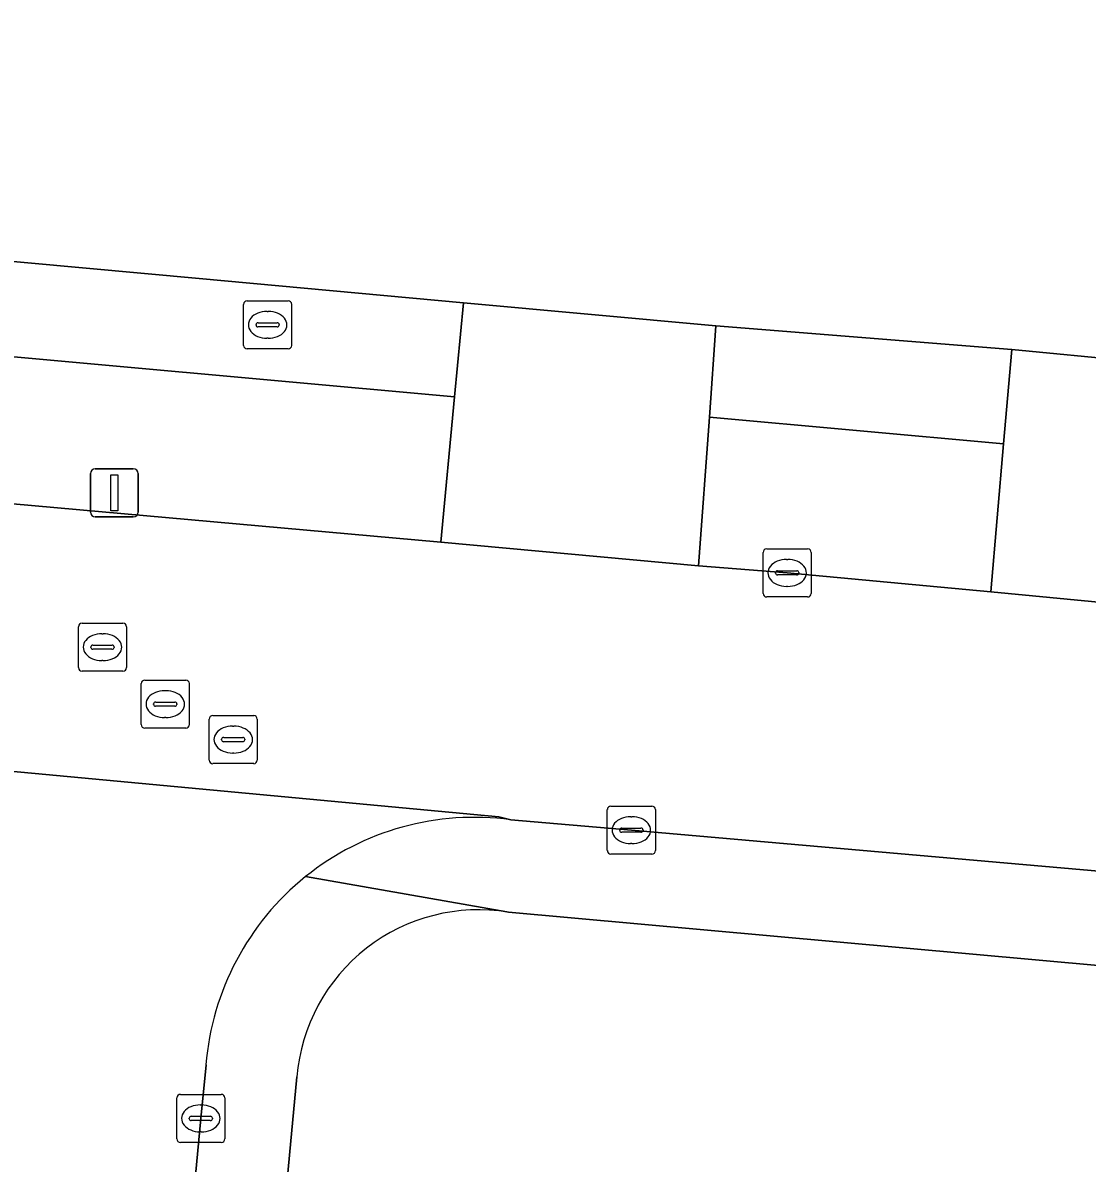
# Model space of a CAD drawing. Extents: x 162722 to 165104, y 384719 to 386284.
# Drawn here: x 163881.76 to 163903.91, y 385180.28 to 385204 of the extents above; entities that cross this region are included whole.
import ezdxf

# ---------------------------------------------------------------- set-up
doc = ezdxf.new("R2010")
doc.units = 0
for name, color, linetype in [('IMGEO_Brandkraan', 7, 'Continuous'), ('IMGEO_Erf', 7, 'Continuous'), ('IMGEO_Groenvoorziening', 7, 'Continuous'), ('IMGEO_Kolk', 7, 'Continuous'), ('IMGEO_Lichtmast', 7, 'Continuous'), ('IMGEO_Parkeervlak_open', 7, 'Continuous'), ('IMGEO_Rijbaan_lokaal_open', 7, 'Continuous'), ('IMGEO_Rioolput', 7, 'Continuous'), ('IMGEO_Voetpad_open', 7, 'Continuous')]:
    doc.layers.add(name, color=color, linetype=linetype)

msp = doc.modelspace()

# ---------------------------------------------------------------- linework, layer by layer
at = {"layer": 'IMGEO_Brandkraan'}
for p, q in [((163886.431, 385198.22), (163887.283, 385198.22)), ((163886.356, 385197.294), (163886.356, 385198.146)), ((163886.844, 385198), (163886.869, 385198)), ((163887.357, 385198.146), (163887.357, 385197.294)), ((163886.615, 385197.714), (163886.615, 385197.726)), ((163886.658, 385197.763), (163887.056, 385197.763)), ((163887.099, 385197.726), (163887.099, 385197.714)), ((163887.053, 385197.677), (163886.655, 385197.677)), ((163887.283, 385197.22), (163886.431, 385197.22)), ((163886.867, 385197.44), (163886.842, 385197.44))]:
    msp.add_line(p, q, dxfattribs=at)
for points in [[(163886.431, 385198.22), (163887.283, 385198.22)], [(163886.356, 385197.294), (163886.356, 385198.146)], [(163887.357, 385198.146), (163887.357, 385197.294)], [(163887.283, 385197.22), (163886.431, 385197.22)]]:
    msp.add_lwpolyline(points, dxfattribs=at)
for centre, radius, start, end in [((163886.433, 385198.144), 0.0765, 91.552, 178.448), ((163886.433, 385198.144), 0.0765, 91.552, 178.448), ((163887.281, 385198.144), 0.0765, 1.552, 88.448), ((163887.281, 385198.144), 0.0765, 1.552, 88.448), ((163886.655, 385197.723), 0.0403, 85.8775, 175.7526), ((163886.652, 385197.713), 0.0366, 178.938, 274.7102), ((163887.056, 385197.72), 0.043, 264.8664, 352.4533), ((163887.06, 385197.725), 0.0386, 1.7309, 96.639), ((163886.433, 385197.296), 0.0765, 181.552, 268.448), ((163886.433, 385197.296), 0.0765, 181.552, 268.448), ((163887.281, 385197.296), 0.0765, 271.552, 358.448), ((163887.281, 385197.296), 0.0765, 271.552, 358.448)]:
    msp.add_arc(centre, radius, start, end, dxfattribs=at)
for centre, major_axis, ratio, start_param, end_param in [((163886.843, 385197.72), (-0.387, 0.002), 0.722429, 4.712389, 7.853982), ((163886.868, 385197.72), (-0.39, 0.002), 0.717154, 1.570796, 4.712389)]:
    msp.add_ellipse(centre, major_axis=major_axis, ratio=ratio, start_param=start_param, end_param=end_param, dxfattribs=at)
at = {"layer": 'IMGEO_Erf'}
for points in [[(163821.884, 385204.463), (163848.039, 385202.074), (163853.334, 385201.617), (163885.433, 385198.683), (163890.93, 385198.181), (163896.183, 385197.702), (163902.342, 385197.205), (163904.794, 385196.97), (163906.369, 385196.829), (163910.133, 385241.022)], [(163943.594, 385180.886), (163935.769, 385181.571), (163930.724, 385182.023), (163925.145, 385182.505), (163920.708, 385182.9), (163891.867, 385185.503)], [(163887.467, 385182.077), (163886.089, 385167.412), (163885.6, 385162.073), (163883.691, 385140.51), (163883.387, 385137.136), (163882.068, 385122.686)]]:
    msp.add_lwpolyline(points, dxfattribs=at)
msp.add_arc((163891.244, 385181.764), 3.79, 80.5457, 175.2655, dxfattribs=at)
at = {"layer": 'IMGEO_Groenvoorziening'}
for points in [[(163890.745, 385196.225), (163853.199, 385199.628), (163852.89, 385196.531), (163856.865, 385196.167), (163876.28, 385194.467), (163890.46, 385193.202)], [(163901.905, 385192.167), (163902.171, 385195.245), (163896.052, 385195.8), (163895.821, 385192.706), (163897.669, 385192.56)]]:
    msp.add_lwpolyline(points, close=True, dxfattribs=at)
at = {"layer": 'IMGEO_Kolk'}
for p, q in [((163897.168, 385192.134), (163897.168, 385192.986)), ((163897.243, 385193.06), (163898.095, 385193.06)), ((163898.169, 385192.986), (163898.169, 385192.134)), ((163897.656, 385192.84), (163897.681, 385192.84)), ((163897.427, 385192.554), (163897.427, 385192.566)), ((163897.865, 385192.517), (163897.467, 385192.517)), ((163897.47, 385192.603), (163897.868, 385192.603)), ((163897.911, 385192.566), (163897.911, 385192.554)), ((163897.679, 385192.28), (163897.654, 385192.28)), ((163898.095, 385192.06), (163897.243, 385192.06)), ((163893.926, 385186.784), (163893.926, 385187.636)), ((163894.001, 385187.71), (163894.853, 385187.71)), ((163894.414, 385187.49), (163894.439, 385187.49)), ((163894.927, 385187.636), (163894.927, 385186.784)), ((163894.228, 385187.253), (163894.626, 385187.253)), ((163894.185, 385187.204), (163894.185, 385187.216)), ((163894.623, 385187.167), (163894.225, 385187.167)), ((163894.669, 385187.216), (163894.669, 385187.204)), ((163894.437, 385186.93), (163894.412, 385186.93)), ((163894.853, 385186.71), (163894.001, 385186.71)), ((163884.966, 385180.788), (163884.966, 385181.64)), ((163885.041, 385181.714), (163885.893, 385181.714)), ((163885.967, 385181.64), (163885.967, 385180.788)), ((163885.454, 385181.494), (163885.479, 385181.494)), ((163885.225, 385181.208), (163885.225, 385181.22)), ((163885.663, 385181.171), (163885.265, 385181.171)), ((163885.268, 385181.257), (163885.666, 385181.257)), ((163885.709, 385181.22), (163885.709, 385181.208)), ((163885.477, 385180.934), (163885.452, 385180.934)), ((163885.893, 385180.714), (163885.041, 385180.714))]:
    msp.add_line(p, q, dxfattribs=at)
for points in [[(163897.168, 385192.134), (163897.168, 385192.986)], [(163897.243, 385193.06), (163898.095, 385193.06)], [(163898.169, 385192.986), (163898.169, 385192.134)], [(163898.095, 385192.06), (163897.243, 385192.06)], [(163893.926, 385186.784), (163893.926, 385187.636)], [(163894.001, 385187.71), (163894.853, 385187.71)], [(163894.927, 385187.636), (163894.927, 385186.784)], [(163894.853, 385186.71), (163894.001, 385186.71)], [(163884.966, 385180.788), (163884.966, 385181.64)], [(163885.041, 385181.714), (163885.893, 385181.714)], [(163885.967, 385181.64), (163885.967, 385180.788)], [(163885.893, 385180.714), (163885.041, 385180.714)]]:
    msp.add_lwpolyline(points, dxfattribs=at)
for centre, radius, start, end in [((163897.245, 385192.984), 0.0765, 91.552, 178.448), ((163897.245, 385192.984), 0.0765, 91.552, 178.448), ((163898.093, 385192.984), 0.0765, 1.552, 88.448), ((163898.093, 385192.984), 0.0765, 1.552, 88.448), ((163897.467, 385192.563), 0.0403, 85.8775, 175.7526), ((163897.464, 385192.553), 0.0366, 178.938, 274.7102), ((163897.868, 385192.56), 0.043, 264.8664, 352.4533), ((163897.872, 385192.565), 0.0386, 1.7309, 96.639), ((163897.245, 385192.136), 0.0765, 181.552, 268.448), ((163897.245, 385192.136), 0.0765, 181.552, 268.448), ((163898.093, 385192.136), 0.0765, 271.552, 358.448), ((163898.093, 385192.136), 0.0765, 271.552, 358.448), ((163894.003, 385187.634), 0.0765, 91.552, 178.448), ((163894.003, 385187.634), 0.0765, 91.552, 178.448), ((163894.851, 385187.634), 0.0765, 1.552, 88.448), ((163894.851, 385187.634), 0.0765, 1.552, 88.448), ((163894.225, 385187.213), 0.0403, 85.8775, 175.7526), ((163894.63, 385187.215), 0.0386, 1.7309, 96.639), ((163894.222, 385187.203), 0.0366, 178.938, 274.7102), ((163894.626, 385187.21), 0.043, 264.8664, 352.4533), ((163894.003, 385186.786), 0.0765, 181.552, 268.448), ((163894.003, 385186.786), 0.0765, 181.552, 268.448), ((163894.851, 385186.786), 0.0765, 271.552, 358.448), ((163894.851, 385186.786), 0.0765, 271.552, 358.448), ((163885.043, 385181.638), 0.0765, 91.552, 178.448), ((163885.043, 385181.638), 0.0765, 91.552, 178.448), ((163885.891, 385181.638), 0.0765, 1.552, 88.448), ((163885.891, 385181.638), 0.0765, 1.552, 88.448), ((163885.265, 385181.217), 0.0403, 85.8775, 175.7526), ((163885.262, 385181.207), 0.0366, 178.938, 274.7102), ((163885.666, 385181.214), 0.043, 264.8664, 352.4533), ((163885.67, 385181.219), 0.0386, 1.7309, 96.639), ((163885.043, 385180.79), 0.0765, 181.552, 268.448), ((163885.043, 385180.79), 0.0765, 181.552, 268.448), ((163885.891, 385180.79), 0.0765, 271.552, 358.448), ((163885.891, 385180.79), 0.0765, 271.552, 358.448)]:
    msp.add_arc(centre, radius, start, end, dxfattribs=at)
for centre, major_axis, ratio, start_param, end_param in [((163897.655, 385192.56), (-0.387, 0.002), 0.722429, 4.712389, 7.853982), ((163897.68, 385192.56), (-0.39, 0.002), 0.717154, 1.570796, 4.712389), ((163894.413, 385187.21), (-0.387, 0.002), 0.722429, 4.712389, 7.853982), ((163894.438, 385187.21), (-0.39, 0.002), 0.717154, 1.570796, 4.712389), ((163885.453, 385181.214), (-0.387, 0.002), 0.722429, 4.712389, 7.853982), ((163885.478, 385181.214), (-0.39, 0.002), 0.717154, 1.570796, 4.712389)]:
    msp.add_ellipse(centre, major_axis=major_axis, ratio=ratio, start_param=start_param, end_param=end_param, dxfattribs=at)
at = {"layer": 'IMGEO_Lichtmast'}
for p, q in [((163883.171, 385193.826), (163883.171, 385194.626)), ((163883.171, 385194.626), (163883.171, 385193.826)), ((163883.271, 385194.726), (163884.061, 385194.726)), ((163884.061, 385194.726), (163883.271, 385194.726)), ((163884.161, 385194.626), (163884.161, 385193.826)), ((163884.161, 385193.826), (163884.161, 385194.626)), ((163884.061, 385193.726), (163883.271, 385193.726)), ((163883.271, 385193.726), (163884.061, 385193.726))]:
    msp.add_line(p, q, dxfattribs=at)
msp.add_lwpolyline([(163883.591, 385194.601), (163883.741, 385194.601), (163883.741, 385193.851), (163883.591, 385193.851), (163883.591, 385194.601)], dxfattribs=at)
for centre, start, end in [((163883.271, 385194.626), 90, 180), ((163883.271, 385194.626), 90, 180), ((163884.061, 385194.626), 0, 90), ((163884.061, 385194.626), 360, 90), ((163883.271, 385193.826), 180, 270), ((163883.271, 385193.826), 180, 270), ((163884.061, 385193.826), 270, 0), ((163884.061, 385193.826), 270, 0)]:
    msp.add_arc(centre, 0.1, start, end, dxfattribs=at)
at = {"layer": 'IMGEO_Parkeervlak_open'}
for points in [[(163916.522, 385185.239), (163909.369, 385185.902), (163894.427, 385187.21), (163891.915, 385187.424)], [(163887.648, 385186.243), (163891.837, 385185.511), (163891.867, 385185.503), (163920.708, 385182.9), (163920.884, 385184.835), (163916.522, 385185.239)], [(163891.867, 385185.503), (163891.837, 385185.511), (163887.648, 385186.243)], [(163885.575, 385182.33), (163885.467, 385181.214), (163884.19, 385167.579), (163886.089, 385167.412), (163887.467, 385182.077)]]:
    msp.add_lwpolyline(points, dxfattribs=at)
for centre, radius, start, end in [((163891.154, 385181.874), 5.602, 82.1925, 128.749), ((163891.154, 385181.88), 5.598, 128.7866, 175.3866), ((163891.244, 385181.764), 3.79, 80.5457, 175.2655)]:
    msp.add_arc(centre, radius, start, end, dxfattribs=at)
at = {"layer": 'IMGEO_Rijbaan_lokaal_open'}
for points in [[(163833.933, 385192.725), (163856.328, 385190.735), (163870.919, 385189.377), (163875.569, 385188.96), (163875.973, 385188.947), (163876.473, 385188.865), (163876.738, 385188.88), (163891.671, 385187.485), (163891.915, 385187.424), (163894.427, 385187.21), (163909.369, 385185.902), (163916.522, 385185.239), (163916.96, 385190.797), (163914.179, 385191.045), (163911.098, 385191.32), (163904.36, 385191.93), (163901.905, 385192.167), (163897.669, 385192.56), (163895.821, 385192.706), (163890.46, 385193.202), (163876.28, 385194.467), (163856.865, 385196.167), (163852.89, 385196.531), (163847.551, 385197.003)], [(163891.915, 385187.424), (163891.671, 385187.485), (163876.738, 385188.88), (163876.473, 385188.865)], [(163880.673, 385128.508), (163881.456, 385137.298), (163881.772, 385140.671), (163881.926, 385142.351), (163883.129, 385155.885), (163883.667, 385162.254), (163884.19, 385167.579), (163885.467, 385181.214), (163885.575, 385182.33)]]:
    msp.add_lwpolyline(points, dxfattribs=at)
for centre, radius, start, end in [((163891.154, 385181.874), 5.602, 82.1925, 128.749), ((163891.154, 385181.88), 5.598, 128.7866, 175.3866)]:
    msp.add_arc(centre, radius, start, end, dxfattribs=at)
at = {"layer": 'IMGEO_Rioolput'}
for p, q in [((163882.994, 385191.516), (163883.846, 385191.516)), ((163882.919, 385190.59), (163882.919, 385191.442)), ((163883.407, 385191.296), (163883.432, 385191.296)), ((163883.92, 385191.442), (163883.92, 385190.59)), ((163883.221, 385191.059), (163883.619, 385191.059)), ((163883.178, 385191.01), (163883.178, 385191.022)), ((163883.616, 385190.973), (163883.218, 385190.973)), ((163883.662, 385191.022), (163883.662, 385191.01)), ((163883.43, 385190.736), (163883.405, 385190.736)), ((163883.846, 385190.516), (163882.994, 385190.516)), ((163884.301, 385190.331), (163885.153, 385190.331)), ((163884.226, 385189.405), (163884.226, 385190.257)), ((163884.714, 385190.111), (163884.739, 385190.111)), ((163885.227, 385190.257), (163885.227, 385189.405)), ((163884.528, 385189.874), (163884.926, 385189.874)), ((163884.485, 385189.825), (163884.485, 385189.837)), ((163884.923, 385189.788), (163884.525, 385189.788)), ((163884.969, 385189.837), (163884.969, 385189.825)), ((163884.737, 385189.551), (163884.712, 385189.551)), ((163885.64, 385188.667), (163885.64, 385189.519)), ((163885.715, 385189.593), (163886.567, 385189.593)), ((163886.641, 385189.519), (163886.641, 385188.667)), ((163885.153, 385189.331), (163884.301, 385189.331)), ((163886.128, 385189.373), (163886.153, 385189.373)), ((163885.899, 385189.087), (163885.899, 385189.099)), ((163886.337, 385189.05), (163885.939, 385189.05)), ((163885.942, 385189.136), (163886.34, 385189.136)), ((163886.383, 385189.099), (163886.383, 385189.087)), ((163886.151, 385188.813), (163886.126, 385188.813)), ((163886.567, 385188.593), (163885.715, 385188.593))]:
    msp.add_line(p, q, dxfattribs=at)
for points in [[(163882.994, 385191.516), (163883.846, 385191.516)], [(163882.919, 385190.59), (163882.919, 385191.442)], [(163883.92, 385191.442), (163883.92, 385190.59)], [(163883.846, 385190.516), (163882.994, 385190.516)], [(163884.301, 385190.331), (163885.153, 385190.331)], [(163884.226, 385189.405), (163884.226, 385190.257)], [(163885.227, 385190.257), (163885.227, 385189.405)], [(163885.64, 385188.667), (163885.64, 385189.519)], [(163885.715, 385189.593), (163886.567, 385189.593)], [(163886.641, 385189.519), (163886.641, 385188.667)], [(163885.153, 385189.331), (163884.301, 385189.331)], [(163886.567, 385188.593), (163885.715, 385188.593)]]:
    msp.add_lwpolyline(points, dxfattribs=at)
for centre, radius, start, end in [((163882.996, 385191.44), 0.0765, 91.552, 178.448), ((163882.996, 385191.44), 0.0765, 91.552, 178.448), ((163883.844, 385191.44), 0.0765, 1.552, 88.448), ((163883.844, 385191.44), 0.0765, 1.552, 88.448), ((163883.218, 385191.019), 0.0403, 85.8775, 175.7526), ((163883.623, 385191.021), 0.0386, 1.7309, 96.639), ((163883.215, 385191.009), 0.0366, 178.938, 274.7102), ((163883.619, 385191.016), 0.043, 264.8664, 352.4533), ((163882.996, 385190.592), 0.0765, 181.552, 268.448), ((163882.996, 385190.592), 0.0765, 181.552, 268.448), ((163883.844, 385190.592), 0.0765, 271.552, 358.448), ((163883.844, 385190.592), 0.0765, 271.552, 358.448), ((163884.303, 385190.255), 0.0765, 91.552, 178.448), ((163884.303, 385190.255), 0.0765, 91.552, 178.448), ((163885.151, 385190.255), 0.0765, 1.552, 88.448), ((163885.151, 385190.255), 0.0765, 1.552, 88.448), ((163884.525, 385189.834), 0.0403, 85.8775, 175.7526), ((163884.93, 385189.836), 0.0386, 1.7309, 96.639), ((163884.522, 385189.824), 0.0366, 178.938, 274.7102), ((163884.926, 385189.831), 0.043, 264.8664, 352.4533), ((163884.303, 385189.407), 0.0765, 181.552, 268.448), ((163884.303, 385189.407), 0.0765, 181.552, 268.448), ((163885.151, 385189.407), 0.0765, 271.552, 358.448), ((163885.151, 385189.407), 0.0765, 271.552, 358.448), ((163885.717, 385189.517), 0.0765, 91.552, 178.448), ((163885.717, 385189.517), 0.0765, 91.552, 178.448), ((163886.565, 385189.517), 0.0765, 1.552, 88.448), ((163886.565, 385189.517), 0.0765, 1.552, 88.448), ((163885.939, 385189.096), 0.0403, 85.8775, 175.7526), ((163885.936, 385189.086), 0.0366, 178.938, 274.7102), ((163886.34, 385189.093), 0.043, 264.8664, 352.4533), ((163886.344, 385189.098), 0.0386, 1.7309, 96.639), ((163885.717, 385188.669), 0.0765, 181.552, 268.448), ((163885.717, 385188.669), 0.0765, 181.552, 268.448), ((163886.565, 385188.669), 0.0765, 271.552, 358.448), ((163886.565, 385188.669), 0.0765, 271.552, 358.448)]:
    msp.add_arc(centre, radius, start, end, dxfattribs=at)
for centre, major_axis, ratio, start_param, end_param in [((163883.406, 385191.016), (-0.387, 0.002), 0.722429, 4.712389, 7.853982), ((163883.431, 385191.016), (-0.39, 0.002), 0.717154, 1.570796, 4.712389), ((163884.713, 385189.831), (-0.387, 0.002), 0.722429, 4.712389, 7.853982), ((163884.738, 385189.831), (-0.39, 0.002), 0.717154, 1.570796, 4.712389), ((163886.127, 385189.093), (-0.387, 0.002), 0.722429, 4.712389, 7.853982), ((163886.152, 385189.093), (-0.39, 0.002), 0.717154, 1.570796, 4.712389)]:
    msp.add_ellipse(centre, major_axis=major_axis, ratio=ratio, start_param=start_param, end_param=end_param, dxfattribs=at)
at = {"layer": 'IMGEO_Voetpad_open'}
for points in [[(163890.745, 385196.225), (163890.93, 385198.181), (163885.433, 385198.683), (163853.334, 385201.617), (163853.199, 385199.628)], [(163896.052, 385195.8), (163896.183, 385197.702), (163890.93, 385198.181), (163890.745, 385196.225), (163890.46, 385193.202), (163895.821, 385192.706)], [(163902.171, 385195.245), (163902.342, 385197.205), (163896.183, 385197.702), (163896.052, 385195.8)], [(163904.608, 385195.018), (163904.794, 385196.97), (163902.342, 385197.205), (163902.171, 385195.245), (163901.905, 385192.167), (163904.36, 385191.93)]]:
    msp.add_lwpolyline(points, close=True, dxfattribs=at)

doc.saveas('drawing.dxf')
